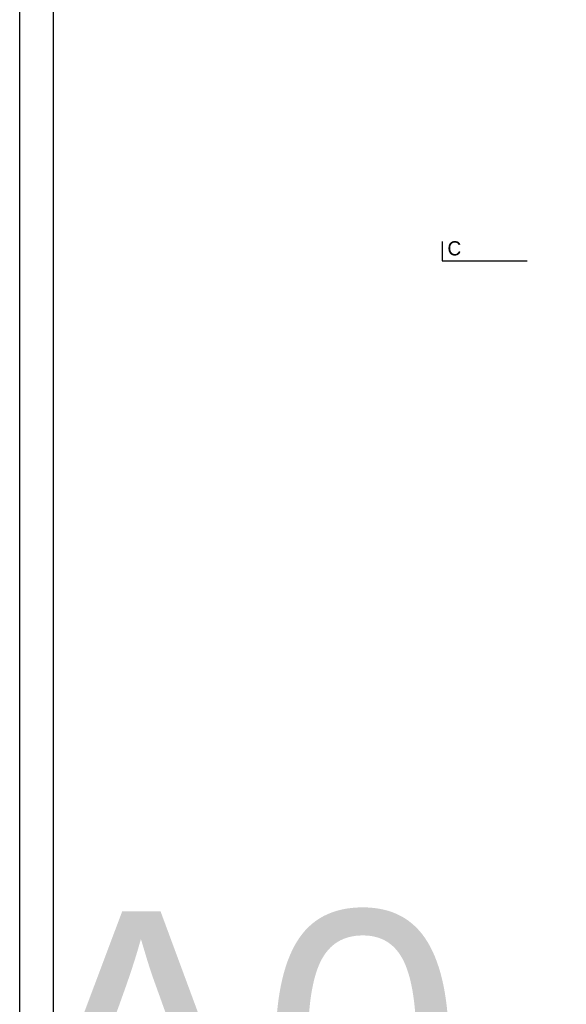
# Model space of a CAD drawing. Header units: millimetres. Extents: x -297000 to 504135, y -166520 to 252050.
# Tile 307 of 416: x 0 to 8067, y 2684 to 17229. Entities that reach past the tile are written whole.
import ezdxf

# ---------------------------------------------------------------- set-up
doc = ezdxf.new("R2010")
doc.units = ezdxf.units.MM
doc.header["$MEASUREMENT"] = 0
doc.layers.add('000_FRAME_N', color=30, linetype='Continuous', plot=False)
doc.layers.add('020_SECTI_G', color=6, linetype='Continuous')
doc.styles.add('VMX 4 GIANT 100', font='unvr55w.TTF', dxfattribs={"height": 600})
doc.styles.add('VMX 4 GIANT 50', font='unvr55w.TTF', dxfattribs={"height": 300})

# ---------------------------------------------------------------- blocks, each defined once
blk = doc.blocks.new('DRSN_aanduiding')
at = {"layer": '020_SECTI_G', "ltscale": 40}
blk.add_lwpolyline([(-29288, 4528), (-29288, 4242), (-28038, 4242)], dxfattribs=at)
at = {"layer": '020_SECTI_G', "ltscale": 40, "insert": (-29212, 4319), "char_height": 210, "attachment_point": 7, "style": 'VMX 4 GIANT 100'}
blk.add_mtext('C', dxfattribs=at)

msp = doc.modelspace()

# ---------------------------------------------------------------- linework, layer by layer
at = {"layer": '000_FRAME_N'}
for points in [[(0, 42050), (59450, 42050), (59450, 0), (0, 0)], [(58950, 600), (500, 600), (500, 41450), (58950, 41450)]]:
    msp.add_lwpolyline(points, close=True, dxfattribs=at)

# ---------------------------------------------------------------- block references
msp.add_blockref('DRSN_aanduiding', (35525, 9425))

# ---------------------------------------------------------------- texts
at = {"layer": '000_FRAME_N', "insert": (0, 0), "char_height": 4000, "attachment_point": 7, "style": 'VMX 4 GIANT 50'}
msp.add_mtext('A0-01.00-50 BG', dxfattribs=at)

doc.saveas('drawing.dxf')
